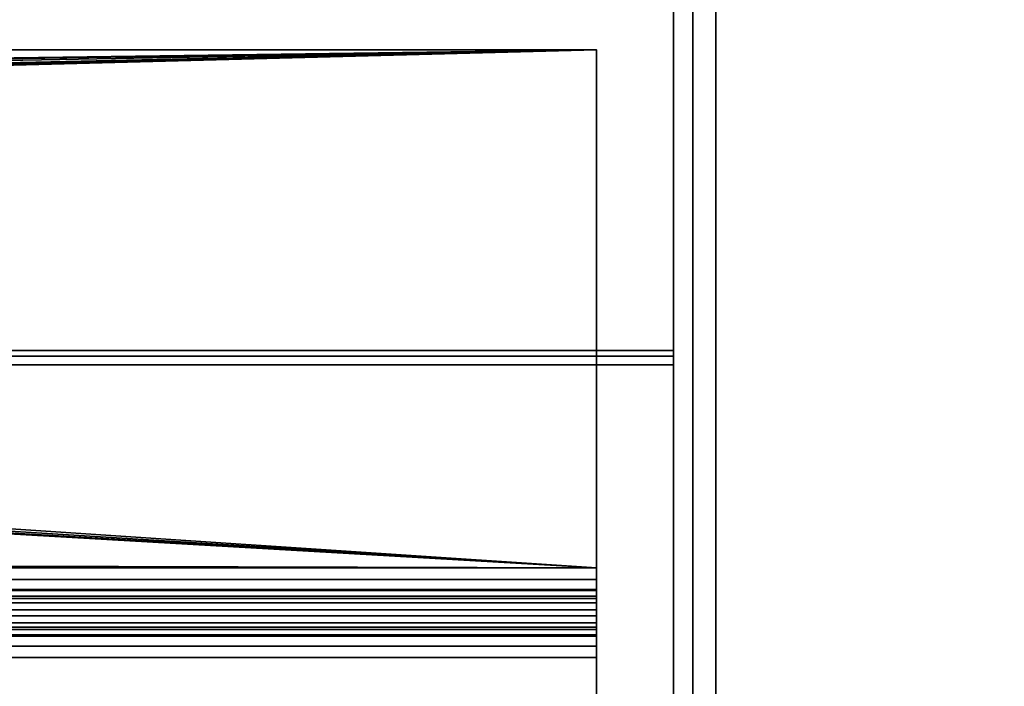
# Model space of a CAD drawing. Header units: millimetres. Extents: x -488 to 6688, y -115 to 115.
# Tile 394 of 656: x 263 to 314, y 17 to 52. Entities that reach past the tile are written whole.
import ezdxf

# ---------------------------------------------------------------- set-up
doc = ezdxf.new("R2010")
doc.units = ezdxf.units.MM
doc.layers.add('151', color=7, linetype='Continuous', true_color=0xffffff)

# ---------------------------------------------------------------- blocks, each defined once
blk = doc.blocks.new('UG_SURFACE_001')
at = {"layer": '151', "color": 252, "linetype": 'Continuous', "lineweight": 35}
for points in [[(487.5, -15, 2194.25), (487.5, 115, 2194.25), (-487.5, 115, 2194.25), (-487.5, -15, 2194.25)], [(-337.5, -15, 2044.25), (-337.5, 115, 2044.25), (337.5, 115, 2044.25), (337.5, -15, 2044.25)]]:
    blk.add_3dface(points, dxfattribs=at)
blk = doc.blocks.new('UG_SURFACE_049')
at = {"layer": '151', "color": 252, "linetype": 'Continuous', "lineweight": 35}
for points in [[(297, 64.189, -4.975), (-297, 64.189, -4.975), (-297, 34.383, 4.137), (297, 34.383, 4.137)], [(297, 34.091, 3.181), (297, 63.896, -5.932), (297, 64.189, -4.975), (297, 34.383, 4.137)], [(297, 63.896, -5.932), (297, 34.091, 3.181), (-297, 34.091, 3.181), (-297, 63.896, -5.932)], [(-297, 33.629, 4.25), (297, 33.629, 4.25), (297, 34.383, 4.137), (-297, 34.383, 4.137)], [(297, 34.383, 4.137), (297, 33.629, 4.25), (297, 33.629, 3.25), (297, 34.091, 3.181)], [(-297, 34.091, 3.181), (297, 34.091, 3.181), (297, 33.629, 3.25), (-297, 33.629, 3.25)], [(297, 33.629, 4.25), (-297, 33.629, 4.25), (-297, 6.5, 4.25), (297, 6.5, 4.25)], [(297, 33.629, 3.25), (297, 6.5, 3.25), (-297, 6.5, 3.25), (-297, 33.629, 3.25)], [(297, 33.629, 4.25), (297, 6.5, 4.25), (297, 6.5, 3.25), (297, 33.629, 3.25)]]:
    blk.add_3dface(points, dxfattribs=at)
blk = doc.blocks.new('UG_SURFACE_050')
at = {"layer": '151', "color": 252, "linetype": 'Continuous', "lineweight": 35}
for points in [[(0.314, 45.984, -8.85), (293, 50, -8.85), (-293, 50, -8.85)], [(293, 50, -10.35), (-293, 50, -10.35), (-293, 50, -8.85), (293, 50, -8.85)], [(0.314, 45.984, -10.35), (-293, 50, -10.35), (293, 50, -10.35)], [(0.314, 45.984, -8.85), (1.5, 45.598, -8.85), (293, 50, -8.85)], [(293, 50, -10.35), (1.5, 45.598, -10.35), (0.314, 45.984, -10.35)], [(1.5, 45.598, -8.85), (2.427, 44.763, -8.85), (293, 50, -8.85)], [(293, 50, -10.35), (2.427, 44.763, -10.35), (1.5, 45.598, -10.35)], [(2.427, 44.763, -8.85), (2.934, 43.624, -8.85), (293, 50, -8.85)], [(2.934, 43.624, -10.35), (2.427, 44.763, -10.35), (293, 50, -10.35)], [(293, 50, -10.35), (293, 23.08, -10.35), (2.427, 41.237, -10.35), (2.934, 42.376, -10.35)], [(293, 23.08, -8.85), (293, 50, -8.85), (2.934, 43.624, -8.85), (2.934, 42.376, -8.85)], [(293, 50, -10.35), (2.934, 42.376, -10.35), (3, 43, -10.35)], [(3, 43, -10.35), (2.934, 43.624, -10.35), (293, 50, -10.35)], [(293, 23.08, -10.35), (293, 50, -10.35), (293, 50, -8.85), (293, 23.08, -8.85)], [(2.934, 42.376, -8.85), (2.427, 41.237, -8.85), (293, 23.08, -8.85)], [(293, 23.08, -8.85), (2.427, 41.237, -8.85), (1.5, 40.402, -8.85)], [(1.5, 40.402, -10.35), (2.427, 41.237, -10.35), (293, 23.08, -10.35)], [(0.314, 40.016, -8.85), (-222.686, 24.516, -8.85), (293, 23.08, -8.85)], [(0.314, 40.016, -10.35), (293, 23.08, -10.35), (-222.686, 24.516, -10.35)], [(293, 23.08, -8.85), (1.5, 40.402, -8.85), (0.314, 40.016, -8.85)], [(293, 23.08, -10.35), (0.314, 40.016, -10.35), (1.5, 40.402, -10.35)], [(-222.686, 24.516, -8.85), (-293, 23.08, -8.85), (293, 23.08, -8.85)], [(293, 23.08, -10.35), (-293, 23.08, -10.35), (-222.686, 24.516, -10.35)], [(-293, 22.475, -8.73), (293, 22.475, -8.73), (293, 23.08, -8.85), (-293, 23.08, -8.85)], [(-293, 23.08, -10.35), (293, 23.08, -10.35), (293, 21.901, -10.116), (-293, 21.901, -10.116)], [(293, 23.08, -8.85), (293, 22.475, -8.73), (293, 21.901, -10.116), (293, 23.08, -10.35)], [(-293, 21.963, -8.387), (293, 21.963, -8.387), (293, 22.475, -8.73), (-293, 22.475, -8.73)], [(293, 20.902, -9.448), (293, 21.901, -10.116), (293, 22.475, -8.73), (293, 21.963, -8.387)], [(-293, 21.62, -7.875), (293, 21.62, -7.875), (293, 21.963, -8.387), (-293, 21.963, -8.387)], [(-293, 21.901, -10.116), (293, 21.901, -10.116), (293, 20.902, -9.448), (-293, 20.902, -9.448)], [(-293, 21.5, -7.27), (293, 21.5, -7.27), (293, 21.62, -7.875), (-293, 21.62, -7.875)], [(293, 20.234, -8.449), (293, 20.902, -9.448), (293, 21.963, -8.387), (293, 21.62, -7.875)], [(293, 20, -7.27), (293, 20.234, -8.449), (293, 21.62, -7.875), (293, 21.5, -7.27)], [(-293, 21.5, 0.07), (293, 21.5, 0.07), (293, 21.5, -7.27), (-293, 21.5, -7.27)], [(-293, 21.266, 1.249), (293, 21.266, 1.249), (293, 21.5, 0.07), (-293, 21.5, 0.07)], [(-293, 20.598, 2.248), (293, 20.598, 2.248), (293, 21.266, 1.249), (-293, 21.266, 1.249)], [(293, 21.5, 0.07), (293, 21.266, 1.249), (293, 19.88, 0.675), (293, 20, 0.07)], [(293, 20, 0.07), (293, 20, -7.27), (293, 21.5, -7.27), (293, 21.5, 0.07)], [(293, 21.266, 1.249), (293, 20.598, 2.248), (293, 19.537, 1.187), (293, 19.88, 0.675)], [(-293, 20.902, -9.448), (293, 20.902, -9.448), (293, 20.234, -8.449), (-293, 20.234, -8.449)], [(-293, 19.599, 2.916), (293, 19.599, 2.916), (293, 20.598, 2.248), (-293, 20.598, 2.248)], [(293, 20.598, 2.248), (293, 19.599, 2.916), (293, 19.025, 1.53), (293, 19.537, 1.187)], [(-293, 20.234, -8.449), (293, 20.234, -8.449), (293, 20, -7.27), (-293, 20, -7.27)], [(-293, 20, 0.07), (293, 20, 0.07), (293, 19.88, 0.675), (-293, 19.88, 0.675)], [(-293, 20, -7.27), (293, 20, -7.27), (293, 20, 0.07), (-293, 20, 0.07)], [(-293, 19.88, 0.675), (293, 19.88, 0.675), (293, 19.537, 1.187), (-293, 19.537, 1.187)], [(-293, 18.42, 3.15), (293, 18.42, 3.15), (293, 19.599, 2.916), (-293, 19.599, 2.916)], [(-293, 19.537, 1.187), (293, 19.537, 1.187), (293, 19.025, 1.53), (-293, 19.025, 1.53)], [(293, 18.42, 1.65), (293, 19.025, 1.53), (293, 19.599, 2.916), (293, 18.42, 3.15)], [(-293, 19.025, 1.53), (293, 19.025, 1.53), (293, 18.42, 1.65), (-293, 18.42, 1.65)], [(-293, 6.5, 3.15), (293, 6.5, 3.15), (293, 18.42, 3.15), (-293, 18.42, 3.15)], [(-293, 18.42, 1.65), (293, 18.42, 1.65), (293, 6.5, 1.65), (-293, 6.5, 1.65)], [(293, 18.42, 3.15), (293, 6.5, 3.15), (293, 6.5, 1.65), (293, 18.42, 1.65)]]:
    blk.add_3dface(points, dxfattribs=at)
blk = doc.blocks.new('UG_SURFACE_065')
at = {"layer": '151', "color": 252, "linetype": 'Continuous', "lineweight": 35}
for points in [[(-299.2, 6.25, 2006.45), (299.2, 6.25, 2006.45), (299.2, 112.22, 2006.45), (-299.2, 112.22, 2006.45)], [(-298, 6.25, 2005.25), (-298, 112.22, 2005.25), (298, 112.22, 2005.25), (298, 6.25, 2005.25)], [(299.2, 112.22, 2006.45), (299.2, 6.25, 2006.45), (298, 6.25, 2005.25), (298, 112.22, 2005.25)]]:
    blk.add_3dface(points, dxfattribs=at)
blk = doc.blocks.new('UG_SURFACE_066')
at = {"layer": '151', "color": 252, "linetype": 'Continuous', "lineweight": 35}
for points in [[(298, 6.25, 2005.25), (298, 112.22, 2005.25), (298, 112.22, -10.75), (298, 6.25, -10.75)], [(299.2, 112.22, -10.75), (299.2, 6.25, -10.75), (298, 6.25, -10.75), (298, 112.22, -10.75)], [(298, 112.22, 2005.25), (298, 6.25, 2005.25), (299.2, 6.25, 2006.45), (299.2, 112.22, 2006.45)], [(299.2, 6.25, 2006.45), (299.2, 6.25, -10.75), (299.2, 112.22, -10.75), (299.2, 112.22, 2006.45)]]:
    blk.add_3dface(points, dxfattribs=at)

msp = doc.modelspace()

# ---------------------------------------------------------------- linework, layer by layer
at = {"layer": '151', "color": 251, "linetype": 'Continuous', "lineweight": -3, "true_color": 0x636466}
for p, q in [((298, 6.25, -10.75), (298, 112.22, -10.75)), ((298, 6.25, 2005.25), (298, 112.22, 2005.25)), ((298, 6.25, 2005.25), (298, 112.22, 2005.25)), ((299.2, 6.25, -10.75), (299.2, 112.22, -10.75)), ((299.2, 6.25, 2006.45), (299.2, 112.22, 2006.45)), ((299.2, 6.25, 2006.45), (299.2, 112.22, 2006.45)), ((297, 64.189, -4.975), (297, 34.383, 4.137)), ((297, 63.896, -5.932), (297, 34.091, 3.181)), ((-293, 50, -8.85), (293, 50, -8.85)), ((-293, 50, -10.35), (293, 50, -10.35)), ((293, 50, -8.85), (293, 50, -10.35)), ((293, 50, -8.85), (293, 23.08, -8.85)), ((293, 50, -10.35), (293, 23.08, -10.35)), ((297, 34.383, 4.137), (-297, 34.383, 4.137)), ((297, 34.091, 3.181), (-297, 34.091, 3.181)), ((297, 33.629, 4.25), (-297, 33.629, 4.25)), ((297, 33.629, 3.25), (-297, 33.629, 3.25)), ((297, 33.629, 4.25), (297, 6.5, 4.25)), ((297, 33.629, 3.25), (297, 6.5, 3.25)), ((-293, 23.08, -8.85), (293, 23.08, -8.85)), ((-293, 23.08, -10.35), (293, 23.08, -10.35)), ((-293, 21.5, 0.07), (293, 21.5, 0.07)), ((-293, 21.5, -7.27), (293, 21.5, -7.27)), ((293, 21.5, -7.27), (293, 21.5, 0.07)), ((-293, 20, -7.27), (293, 20, -7.27)), ((-293, 20, 0.07), (293, 20, 0.07)), ((293, 20, -7.27), (293, 20, 0.07)), ((-293, 18.42, 3.15), (293, 18.42, 3.15)), ((-293, 18.42, 1.65), (293, 18.42, 1.65)), ((293, 18.42, 1.65), (293, 6.5, 1.65)), ((293, 18.42, 3.15), (293, 6.5, 3.15))]:
    msp.add_line(p, q, dxfattribs=at)
at = {"layer": '151', "color": 251, "linetype": 'Continuous', "lineweight": -3, "true_color": 0x636466, "extrusion": (1, 0, 0)}
for centre, radius, start in [((33.629, 1.67, 297), 2.58, 73), ((33.629, 1.67, 297), 1.58, 73), ((18.42, 0.07, 293), 3.08, 0), ((18.42, 0.07, 293), 1.58, 0)]:
    msp.add_arc(centre, radius, start, 90, dxfattribs=at)
at = {"layer": '151', "color": 251, "linetype": 'Continuous', "lineweight": -3, "true_color": 0x636466, "extrusion": (-1, 0, 0)}
for radius in [1.58, 3.08]:
    msp.add_arc((-23.08, -7.27, -293), radius, 270, 0, dxfattribs=at)

# ---------------------------------------------------------------- block references
at = {"layer": '151', "color": 251, "linetype": 'Continuous', "lineweight": -3, "true_color": 0x636466}
for name in ['UG_SURFACE_001', 'UG_SURFACE_065', 'UG_SURFACE_066', 'UG_SURFACE_049', 'UG_SURFACE_050']:
    msp.add_blockref(name, (0, 0), dxfattribs=at)

doc.saveas('drawing.dxf')
